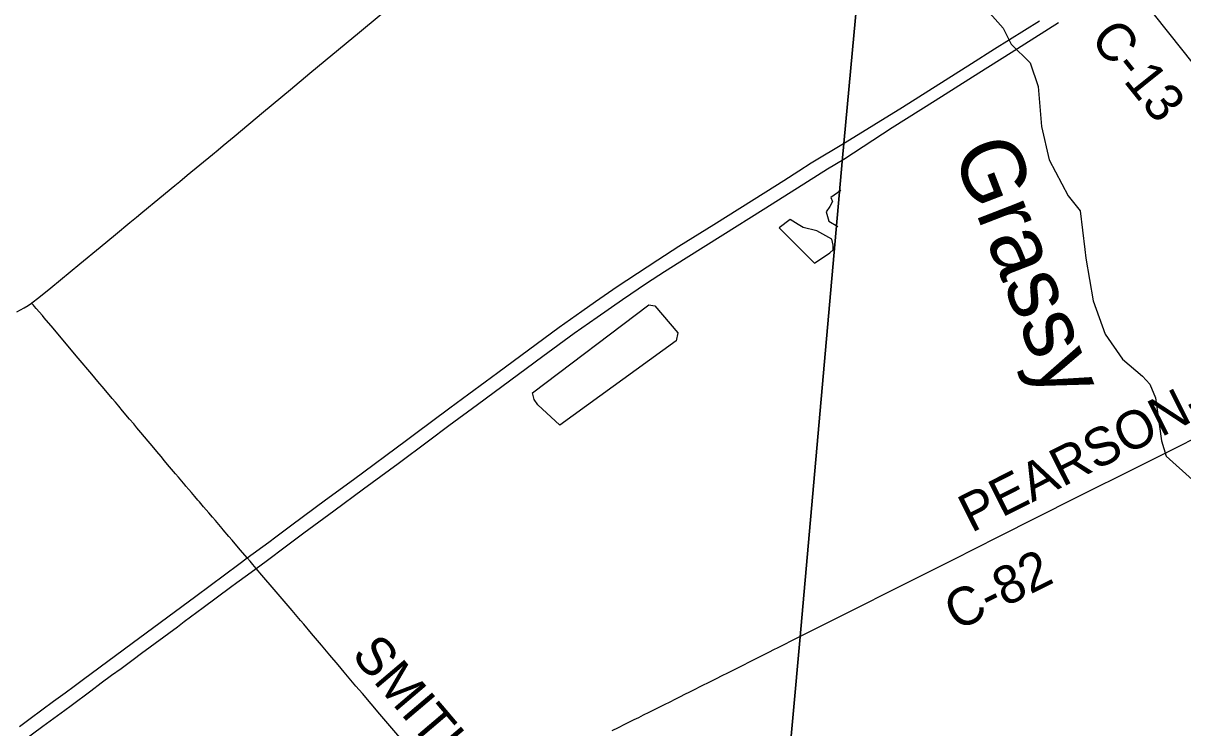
# Model space of a CAD drawing. Extents: x -49 to -8.2, y 9.4 to 23.5.
# Drawn here: x -43.127 to -42.263, y 15.973 to 16.498 of the extents above; entities that cross this region are included whole.
import ezdxf

# ---------------------------------------------------------------- set-up
doc = ezdxf.new("R2010")
doc.units = 0
for name, color, linetype in [('GM_X_Adjacent_County', 7, 'Continuous'), ('GM_X_County_Road', 7, 'Continuous'), ('GM_X_County_Road_Text', 7, 'Continuous'), ('GM_X_Interstate_Route', 7, 'Continuous'), ('GM_X_Minor_Lake', 7, 'Continuous'), ('GM_X_Minor_River', 7, 'Continuous'), ('GM_X_Minor_River_Text', 7, 'Continuous'), ('GM_X_Township', 7, 'Continuous'), ('GM_X_Township_Road', 7, 'Continuous'), ('GM_X_Township_Road_Text', 7, 'Continuous')]:
    doc.layers.add(name, color=color, linetype=linetype)

msp = doc.modelspace()

# ---------------------------------------------------------------- linework, layer by layer
at = {"layer": 'GM_X_Adjacent_County'}
msp.add_lwpolyline([(-43.87916, 15.1984), (-43.71722, 15.18325), (-43.34335, 15.14825), (-43.16797, 15.13183), (-42.63454, 15.08208), (-42.60629, 15.39444), (-42.58215, 15.66156), (-42.54815, 16.03753), (-42.51639, 16.39726), (-42.4838, 16.7488), (-42.47792, 16.8137), (-42.43066, 17.336), (-42.42346, 17.41553), (-42.40098, 17.66399), (-42.36067, 18.10983), (-42.33317, 18.41409), (-42.31158, 18.65287), (-42.27744, 19.0304), (-42.26242, 19.19658), (-42.18785, 20.02158)], dxfattribs=at)
at = {"layer": 'GM_X_County_Road'}
for points in [[(-42.4831, 16.75227), (-42.4798, 16.74818), (-42.4724, 16.73907), (-42.44818, 16.70872), (-42.39769, 16.64568), (-42.37341, 16.61537), (-42.35307, 16.58987), (-42.33955, 16.57285), (-42.32987, 16.5609), (-42.31315, 16.54026), (-42.3104, 16.53679), (-42.30481, 16.52978), (-42.29572, 16.51841), (-42.2851, 16.50505), (-42.27341, 16.49053), (-42.23755, 16.44563), (-42.20645, 16.40685), (-42.18509, 16.38018), (-42.14727, 16.33285), (-42.12096, 16.30019), (-42.10638, 16.28202), (-42.09626, 16.26951)], [(-43.12092, 16.28904), (-43.12062, 16.28924), (-43.11533, 16.29333), (-43.1065, 16.3005), (-43.08493, 16.31829), (-43.06983, 16.33074), (-43.05832, 16.34022), (-43.04753, 16.34911), (-43.04273, 16.35305), (-43.03939, 16.35584), (-43.03363, 16.36057), (-43.02958, 16.36396), (-43.01396, 16.37676), (-43.01037, 16.37973), (-43.00487, 16.38429), (-42.98591, 16.39987), (-42.98186, 16.40327), (-42.97805, 16.40645), (-42.96994, 16.41322), (-42.94798, 16.43152), (-42.92794, 16.44824), (-42.91339, 16.46038), (-42.88064, 16.48756), (-42.87801, 16.48974), (-42.86031, 16.50441)], [(-43.13187, 16.28255), (-43.12636, 16.28548), (-43.12346, 16.28733), (-43.12092, 16.28904)], [(-42.54757, 16.04079), (-42.50995, 16.05961), (-42.47525, 16.077), (-42.43361, 16.09789), (-42.40038, 16.11476), (-42.34216, 16.14416), (-42.2963, 16.16699), (-42.26434, 16.18294), (-42.24497, 16.1928), (-42.22696, 16.20191), (-42.20625, 16.21259), (-42.16198, 16.23513), (-42.13705, 16.24778), (-42.10394, 16.26489), (-42.09984, 16.26717), (-42.09626, 16.26951)]]:
    msp.add_lwpolyline(points, dxfattribs=at)
at = {"layer": 'GM_X_Interstate_Route'}
for points in [[(-42.51537, 16.39635), (-42.4793, 16.41982), (-42.44724, 16.44015), (-42.41465, 16.46069), (-42.39073, 16.47576), (-42.35527, 16.49815)], [(-42.51426, 16.40873), (-42.47167, 16.4352), (-42.42012, 16.46762), (-42.40306, 16.47859), (-42.36961, 16.49951)], [(-43.12987, 15.97348), (-43.12186, 15.97937), (-43.10441, 15.99234), (-43.09593, 15.99864), (-43.08916, 16.0036), (-43.08218, 16.00878), (-43.07644, 16.01303), (-43.04595, 16.03554), (-42.99841, 16.07053), (-42.96626, 16.09447), (-42.96002, 16.09911), (-42.94407, 16.11097), (-42.93884, 16.11486), (-42.92687, 16.12375), (-42.90166, 16.14243), (-42.88086, 16.15766), (-42.84142, 16.1869), (-42.83543, 16.19133), (-42.80899, 16.21096), (-42.79482, 16.22139), (-42.78262, 16.23037), (-42.77325, 16.23735), (-42.75052, 16.25416), (-42.72748, 16.27106), (-42.71054, 16.28315), (-42.7004, 16.29032), (-42.68428, 16.30142), (-42.66197, 16.31611), (-42.65389, 16.32125), (-42.63825, 16.33146), (-42.61232, 16.34769), (-42.57351, 16.37207), (-42.56009, 16.38049), (-42.54879, 16.38763), (-42.53963, 16.39348), (-42.51426, 16.40873)], [(-43.11242, 15.97369), (-43.09607, 15.98575), (-43.09132, 15.98925), (-43.07661, 16.00019), (-43.06888, 16.00594), (-43.06117, 16.0117), (-43.05417, 16.01686), (-43.04519, 16.02353), (-43.03894, 16.02814), (-43.01212, 16.04786), (-43.00699, 16.05181), (-42.99301, 16.06218), (-42.9725, 16.07729), (-42.96776, 16.08081), (-42.96, 16.08651), (-42.95341, 16.09136), (-42.94601, 16.0968), (-42.93083, 16.1082), (-42.91789, 16.11787), (-42.89561, 16.13425), (-42.87342, 16.15073), (-42.84759, 16.16964), (-42.8249, 16.1865), (-42.80973, 16.19786), (-42.78832, 16.2136), (-42.7398, 16.24952), (-42.71631, 16.26669), (-42.69919, 16.27866), (-42.68038, 16.29171), (-42.66252, 16.30384), (-42.64904, 16.3125), (-42.63282, 16.32283), (-42.60554, 16.34006), (-42.5755, 16.35881), (-42.54985, 16.37508), (-42.5276, 16.38903), (-42.51537, 16.39635)], [(-43.1683, 15.93238), (-43.16404, 15.93553), (-43.14429, 15.95011), (-43.13557, 15.9566), (-43.11242, 15.97369)]]:
    msp.add_lwpolyline(points, dxfattribs=at)
at = {"layer": 'GM_X_Minor_Lake'}
for points in [[(-42.51751, 16.37293), (-42.5251, 16.36767), (-42.5238, 16.3648), (-42.52574, 16.36102), (-42.52845, 16.35706), (-42.52662, 16.35), (-42.51992, 16.34619)], [(-42.53723, 16.31894), (-42.52572, 16.3266), (-42.52341, 16.32886), (-42.52319, 16.33228), (-42.52428, 16.33666), (-42.53545, 16.34288), (-42.54571, 16.34528), (-42.54949, 16.3476), (-42.55535, 16.35147), (-42.5636, 16.3451)], [(-42.53723, 16.31894), (-42.5636, 16.3451)], [(-42.72697, 16.19807), (-42.74356, 16.21328), (-42.74618, 16.21731), (-42.74747, 16.22207), (-42.66073, 16.28783), (-42.65617, 16.28702), (-42.63905, 16.26685), (-42.64045, 16.26098)], [(-42.64045, 16.26098), (-42.72697, 16.19807)]]:
    msp.add_lwpolyline(points, dxfattribs=at)
at = {"layer": 'GM_X_Minor_River'}
msp.add_lwpolyline([(-42.40641, 16.50514), (-42.39667, 16.494), (-42.39055, 16.48196), (-42.37647, 16.46812), (-42.37042, 16.45038), (-42.36793, 16.42071), (-42.36235, 16.39575), (-42.34824, 16.36899), (-42.33926, 16.35786), (-42.33562, 16.32913), (-42.33494, 16.32247), (-42.32944, 16.29086), (-42.32043, 16.26586), (-42.30755, 16.24728), (-42.2927, 16.23457), (-42.28727, 16.22861), (-42.28302, 16.21849), (-42.27847, 16.18652), (-42.27519, 16.17489), (-42.25546, 16.15737)], dxfattribs=at)
at = {"layer": 'GM_X_Township'}
for points in [[(-40.58818, 17.12439), (-40.73433, 17.12609), (-41.0788, 17.13706), (-41.35732, 17.15149), (-41.42352, 17.15606), (-41.91904, 17.28606), (-42.42346, 17.41553), (-42.43066, 17.336), (-42.47792, 16.8137), (-42.4838, 16.7488), (-42.51639, 16.39726), (-42.54815, 16.03753), (-42.58215, 15.66156), (-42.60629, 15.39444), (-42.63454, 15.08208), (-42.5793, 15.07686), (-42.34431, 15.05466), (-41.42871, 14.96816), (-41.35642, 14.96138), (-41.04989, 14.93259), (-40.85025, 14.91381), (-40.65011, 14.89497)], [(-44.11998, 17.3857), (-43.53715, 17.34141), (-43.31353, 17.32442), (-43.02931, 17.30282), (-42.85688, 17.09189), (-42.79924, 17.13787), (-42.75124, 17.07853), (-42.68963, 17.00236), (-42.51339, 16.78539), (-42.4838, 16.7488), (-42.51639, 16.39726), (-42.54815, 16.03753), (-42.58215, 15.66156), (-42.60629, 15.39444), (-42.63454, 15.08208), (-43.16797, 15.13183), (-43.34335, 15.14825), (-43.71722, 15.18325), (-43.87916, 15.1984)]]:
    msp.add_lwpolyline(points, dxfattribs=at)
at = {"layer": 'GM_X_Township_Road'}
for points in [[(-43.00578, 16.1527), (-43.00637, 16.1534), (-43.00878, 16.15624), (-43.0114, 16.15931), (-43.01359, 16.16193), (-43.01943, 16.16879), (-43.02164, 16.1714), (-43.02436, 16.17479), (-43.02758, 16.17858), (-43.03095, 16.18264), (-43.03396, 16.1862), (-43.03655, 16.1893), (-43.03934, 16.19264), (-43.04234, 16.1962), (-43.04472, 16.19907), (-43.04775, 16.20261), (-43.05296, 16.20878), (-43.05572, 16.21214), (-43.05833, 16.21522), (-43.06075, 16.21805), (-43.06676, 16.22517), (-43.07138, 16.23063), (-43.07599, 16.23608), (-43.08602, 16.24794), (-43.09387, 16.25717), (-43.10482, 16.27029), (-43.11134, 16.2782), (-43.11276, 16.27984), (-43.11736, 16.28516), (-43.11864, 16.28665), (-43.11949, 16.28754), (-43.12092, 16.28904)], [(-42.89238, 16.01947), (-42.89849, 16.02672), (-42.90465, 16.03412), (-42.91207, 16.04289), (-42.9179, 16.04975), (-42.92033, 16.05258), (-42.92659, 16.05988), (-42.9401, 16.0757), (-42.94916, 16.08634), (-42.95341, 16.09136), (-42.95579, 16.09416), (-42.95798, 16.09678), (-42.96002, 16.09911), (-42.96003, 16.09912), (-42.96506, 16.10503), (-42.96911, 16.10973), (-42.9713, 16.11236), (-42.97376, 16.11515), (-42.97796, 16.12013), (-42.97877, 16.12107), (-42.98377, 16.127), (-42.98594, 16.12963), (-42.98861, 16.13265), (-42.99059, 16.13503), (-42.99267, 16.13734), (-42.99571, 16.14086), (-42.99694, 16.14226), (-42.99913, 16.14488), (-43.00175, 16.14795), (-43.00354, 16.1501), (-43.00578, 16.1527)], [(-42.68796, 15.97049), (-42.68322, 15.97283), (-42.6785, 15.97519), (-42.67155, 15.97866), (-42.66821, 15.98032), (-42.6646, 15.98213), (-42.66045, 15.98423), (-42.65657, 15.98619), (-42.65297, 15.98802), (-42.64908, 15.98996), (-42.6449, 15.99201), (-42.641, 15.99394), (-42.63711, 15.99589), (-42.63378, 15.99755), (-42.63016, 15.99935), (-42.62627, 16.00128), (-42.62238, 16.00321), (-42.61433, 16.00725), (-42.61017, 16.00934), (-42.60603, 16.01145), (-42.60187, 16.01354), (-42.59828, 16.01537), (-42.59384, 16.0176), (-42.58996, 16.01955), (-42.58607, 16.02148), (-42.58218, 16.0234), (-42.57829, 16.02535), (-42.5747, 16.02718), (-42.57082, 16.02914), (-42.56751, 16.03082), (-42.56418, 16.03249), (-42.56141, 16.03388), (-42.5589, 16.03511), (-42.55503, 16.03708), (-42.54757, 16.04079)], [(-42.80208, 15.91318), (-42.80415, 15.91568), (-42.80898, 15.92135), (-42.81365, 15.92676), (-42.81889, 15.93291), (-42.82593, 15.94119), (-42.83096, 15.94711), (-42.8404, 15.95825), (-42.86116, 15.9826), (-42.87421, 15.99801), (-42.87905, 16.00369), (-42.88788, 16.01412), (-42.89238, 16.01947)]]:
    msp.add_lwpolyline(points, dxfattribs=at)

# ---------------------------------------------------------------- texts
at = {"layer": 'GM_X_County_Road_Text'}
for s, height, rotation, p in [('C-13', 0.028409, 308.71288, (-42.33255, 16.48587)), ('PEARSON-OCTA', 0.0284091, 26.76552, (-42.42028, 16.11757)), ('C-82', 0.028409, 26.71769, (-42.43101, 16.04432))]:
    msp.add_text(s, height=height, rotation=rotation, dxfattribs=at).set_placement(p)
at = {"layer": 'GM_X_Minor_River_Text'}
msp.add_text('Grassy', height=0.047346, rotation=291.14619, dxfattribs=at).set_placement((-42.43476, 16.40227))
at = {"layer": 'GM_X_Township_Road_Text'}
msp.add_text('SMITH', height=0.028409, rotation=310.33728, dxfattribs=at).set_placement((-42.88315, 16.02653))

doc.saveas('drawing.dxf')
